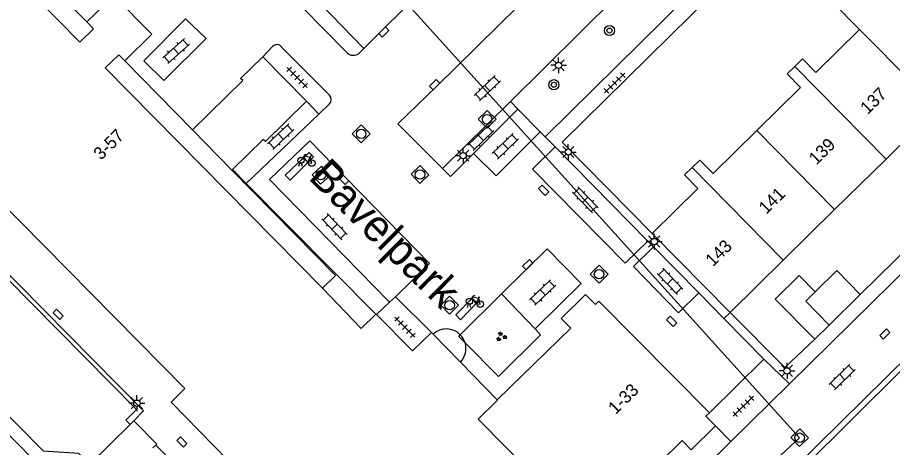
# Model space of a CAD drawing. Extents: x 128000 to 131008, y 398996 to 402500.
# Drawn here: x 129574.4 to 129643.6, y 399387 to 399421 of the extents above; entities that cross this region are included whole.
import ezdxf

# ---------------------------------------------------------------- set-up
doc = ezdxf.new("R2010")
doc.units = 0
for name, color, linetype in [('gg-afsc-erfafscheiding', 7, 'Continuous'), ('gg-anno-huisnummerreeks BGT', 7, 'Continuous'), ('gg-anno-openbare ruimte label', 7, 'Continuous'), ('gg-bbg-bijgebouw', 7, 'Continuous'), ('gg-bbg-gedigitaliseerde bebouwing', 7, 'Continuous'), ('gg-bbg-hoofdgebouw', 7, 'Continuous'), ('gg-bbg-onder overbouw', 7, 'Continuous'), ('gg-bbg-pand overbouw', 7, 'Continuous'), ('gg-bbg-tussenscheiding', 7, 'Continuous'), ('gg-knt-verharding', 7, 'Continuous'), ('gg-knt-verharding nz', 7, 'Continuous'), ('gg-kntw-beschoeiing', 7, 'Continuous'), ('gg-kntw-kademuur', 7, 'Continuous'), ('gg-kwrk-duiker nz buis', 7, 'Continuous'), ('gg-kwrk-kunstwerk niveau 01', 7, 'Continuous'), ('gt-grn-groengrens', 7, 'Continuous'), ('gt-grn-weggrens', 7, 'Continuous'), ('gt-symb-boom', 7, 'Continuous'), ('gt-symb-fietsenrek', 7, 'Continuous'), ('gt-symb-groenvak', 7, 'Continuous'), ('gt-symb-klinker verharding', 7, 'Continuous'), ('gt-symb-kolk', 7, 'Continuous'), ('gt-symb-lichtmast', 7, 'Continuous'), ('gt-symb-rioolschacht', 7, 'Continuous'), ('gt-symb-tegel verharding', 7, 'Continuous')]:
    doc.layers.add(name, color=color, linetype=linetype)

# ---------------------------------------------------------------- blocks, each defined once
blk = doc.blocks.new('gt0-KL1')
at = {"layer": 'gt-symb-klinker verharding'}
for p, q in [((-1.15, 0.3), (1.15, 0.3)), ((-1, -0.3), (-1, 0.3)), ((-0.5, 0.3), (-0.5, 0.45)), ((0, -0.3), (0, 0.3)), ((0.5, 0.3), (0.5, 0.45)), ((1, -0.3), (1, 0.3)), ((-1.15, -0.3), (1.15, -0.3)), ((-0.5, -0.45), (-0.5, -0.3)), ((0.5, -0.45), (0.5, -0.3))]:
    blk.add_line(p, q, dxfattribs=at)
blk = doc.blocks.new('gt0-LMAST')
at = {"layer": 'gt-symb-lichtmast'}
for p, q in [((-0.182, 0.173), (-0.447, 0.438)), ((-0.005, 0.246), (-0.005, 0.621)), ((0.172, 0.173), (0.437, 0.438)), ((-0.255, -0.004), (-0.63, -0.004)), ((-0.182, -0.181), (-0.447, -0.446)), ((-0.005, -0.254), (-0.005, -0.629)), ((0.437, -0.446), (0.172, -0.181)), ((0.245, -0.004), (0.62, -0.004))]:
    blk.add_line(p, q, dxfattribs=at)
blk.add_circle((-0.005, -0.004), 0.25, dxfattribs=at)
blk = doc.blocks.new('gt0-KOLK')
at = {"layer": 'gt-symb-kolk'}
blk.add_lwpolyline([(0, 0), (0.375, 0), (0.375, 0.4), (-0.375, 0.4), (-0.375, 0), (0, 0)], dxfattribs=at)
blk = doc.blocks.new('gt0-RS')
at = {"layer": 'gt-symb-rioolschacht'}
blk.add_lwpolyline([(-0.5, -0.5), (0.5, -0.5), (0.5, 0.5), (-0.5, 0.5)], close=True, dxfattribs=at)
blk.add_circle((0, 0), 0.375, dxfattribs=at)
blk = doc.blocks.new('gt0-TEG1')
at = {"layer": 'gt-symb-tegel verharding'}
for p, q in [((-1.125, 0), (1.125, 0)), ((-0.9, -0.25), (-0.9, 0.25)), ((-0.45, -0.25), (-0.45, 0.25)), ((0, -0.25), (0, 0.25)), ((0.45, -0.25), (0.45, 0.25)), ((0.9, -0.25), (0.9, 0.25))]:
    blk.add_line(p, q, dxfattribs=at)
blk = doc.blocks.new('gt0-BOOM')
at = {"layer": 'gt-symb-boom'}
for radius in [0.4, 0.2]:
    blk.add_circle((0, 0), radius, dxfattribs=at)
blk = doc.blocks.new('gt0-GRVAK')
at = {"layer": 'gt-symb-groenvak'}
for p, q in [((-0.11, 0.189), (-0.228, 0.24)), ((-0.182, 0.153), (0.088, 0.153)), ((-0.091, 0.211), (-0.156, 0.322)), ((-0.047, 0.214), (-0.047, 0.393)), ((-0.004, 0.211), (0.061, 0.322)), ((0.015, 0.189), (0.133, 0.24)), ((0.262, -0.052), (0.197, 0.059)), ((0.305, -0.049), (0.305, 0.13)), ((0.349, -0.052), (0.414, 0.059)), ((-0.245, -0.228), (-0.363, -0.177)), ((-0.318, -0.264), (-0.047, -0.264)), ((-0.226, -0.206), (-0.291, -0.095)), ((-0.183, -0.203), (-0.183, -0.024)), ((-0.139, -0.206), (-0.074, -0.095)), ((-0.12, -0.228), (-0.002, -0.177)), ((0.243, -0.074), (0.125, -0.023)), ((0.17, -0.11), (0.441, -0.11)), ((0.368, -0.074), (0.486, -0.023))]:
    blk.add_line(p, q, dxfattribs=at)
blk = doc.blocks.new('gt0-FREK')
at = {"layer": 'gt-symb-fietsenrek'}
for p, q in [((0.259, 0.762), (0.294, 0.823)), ((0.54, 0.335), (0.259, 0.762)), ((0.294, 0.823), (0.767, 0.714)), ((0.767, 0.714), (0.54, 0.335)), ((0.757, 0.841), (0.866, 0.816)), ((0.767, 0.714), (0.84, 0.822)), ((0.895, 0.252), (0.767, 0.714))]:
    blk.add_line(p, q, dxfattribs=at)
for points in [[(0.036, 0.476), (0.228, 0.708), (0.259, 0.762)], [(0.294, 0.823), (0.36, 0.937), (0.452, 0.935)], [(-0.124, 0), (-0.047, 0.312), (0.053, 0.312), (0.12, 0)], [(0.54, 0.335), (0.555, 0.305), (0.895, 0.252)]]:
    blk.add_lwpolyline(points, dxfattribs=at)
for centre in [(0.036, 0.476), (0.895, 0.252)]:
    blk.add_circle(centre, 0.252, dxfattribs=at)

msp = doc.modelspace()

# ---------------------------------------------------------------- linework, layer by layer
at = {"layer": 'gg-afsc-erfafscheiding'}
msp.add_lwpolyline([(129637.859, 399431.303), (129617.435, 399411.14), (129624.57, 399403.93)], dxfattribs=at)
at = {"layer": 'gg-bbg-bijgebouw'}
for p, q in [((129641.02, 399399.09), (129638.563, 399396.668)), ((129638.563, 399396.668), (129637.43, 399395.55))]:
    msp.add_line(p, q, dxfattribs=at)
for points in [[(129637.43, 399395.55), (129634.28, 399398.72), (129636.19, 399400.6), (129637.45, 399399.31)], [(129637.45, 399399.31), (129639.15, 399400.99), (129641.02, 399399.09)]]:
    msp.add_lwpolyline(points, dxfattribs=at)
at = {"layer": 'gg-bbg-gedigitaliseerde bebouwing'}
for points in [[(129642.899, 399426.268), (129638.815, 399422.243), (129640.953, 399420.073)], [(129635.846, 399417.146), (129636.45, 399417.74), (129637.5, 399416.67), (129640.953, 399420.073)], [(129632.824, 399412.064), (129636.29, 399415.48), (129635.24, 399416.55), (129635.846, 399417.146)], [(129628.32, 399409.73), (129629.37, 399408.66), (129632.824, 399412.064)]]:
    msp.add_lwpolyline(points, dxfattribs=at)
at = {"layer": 'gg-bbg-hoofdgebouw'}
for p, q in [((129579.303, 399419.066), (129572.744, 399425.731)), ((129593.759, 399417.916), (129597.231, 399414.397)), ((129647.129, 399413.821), (129643.05, 399409.806)), ((129627.726, 399409.146), (129628.32, 399409.73)), ((129643.05, 399409.806), (129638.987, 399405.807)), ((129591.366, 399408.988), (129591.321, 399408.944)), ((129638.987, 399405.807), (129634.925, 399401.809)), ((129630.72, 399397.67), (129624.57, 399403.93)), ((129634.925, 399401.809), (129630.72, 399397.67)), ((129602.748, 399397.493), (129602.715, 399397.526)), ((129607.229, 399395.945), (129607.106, 399396.077)), ((129618.138, 399396.415), (129612.303, 399390.746)), ((129612.303, 399390.746), (129609.39, 399393.734))]:
    msp.add_line(p, q, dxfattribs=at)
for points in [[(129607.92, 399368.88), (129592.23, 399384.8), (129591.06, 399385.93), (129586.52, 399390.57), (129587.6, 399391.64), (129570.88, 399408.6), (129569.81, 399407.55), (129544.23, 399433.51)], [(129579.837, 399420.666), (129581.981, 399422.764), (129584.984, 399419.695), (129582.842, 399417.593)], [(129579.303, 399419.066), (129580.375, 399420.116), (129579.837, 399420.666)], [(129588.193, 399412.138), (129592.173, 399416.036), (129592.012, 399416.2), (129593.759, 399417.916)], [(129597.231, 399414.397), (129593.98, 399411.189), (129593.8, 399411.372), (129591.366, 399408.988)], [(129624.57, 399403.93), (129628.17, 399407.48), (129627.12, 399408.55), (129627.726, 399409.146)], [(129602.715, 399397.526), (129601.552, 399396.397), (129598.482, 399399.579)], [(129620.063, 399398.307), (129619.294, 399399.088), (129617.37, 399397.195), (129618.138, 399396.415)], [(129629.08, 399389.72), (129620.33, 399398.57), (129620.063, 399398.307)], [(129607.106, 399396.077), (129605.598, 399394.622), (129602.748, 399397.493)], [(129629.576, 399388.678), (129628.812, 399389.456), (129629.08, 399389.72)], [(129619.597, 399380.291), (129626.925, 399387.53), (129627.644, 399386.793), (129629.576, 399388.678)]]:
    msp.add_lwpolyline(points, dxfattribs=at)
at = {"layer": 'gg-bbg-onder overbouw'}
for p, q in [((129598.482, 399399.579), (129581.309, 399417.028)), ((129591.321, 399408.944), (129588.193, 399412.138)), ((129607.229, 399395.945), (129609.39, 399393.734))]:
    msp.add_line(p, q, dxfattribs=at)
msp.add_lwpolyline([(129582.842, 399417.593), (129582.373, 399418.071), (129581.309, 399417.028)], dxfattribs=at)
at = {"layer": 'gg-bbg-pand overbouw'}
msp.add_line((129588.193, 399412.138), (129582.842, 399417.593), dxfattribs=at)
msp.add_lwpolyline([(129591.321, 399408.944), (129599.512, 399400.589), (129598.482, 399399.579)], dxfattribs=at)
for centre, radius, start, end in [((129608.284, 399394.813), 1.547, 44.56994, 132.98666), ((129608.29, 399394.819), 1.539, 16.81848, 44.57679), ((129608.284, 399394.814), 1.546, 315.67084, 16.92731)]:
    msp.add_arc(centre, radius, start, end, dxfattribs=at)
at = {"layer": 'gg-bbg-tussenscheiding'}
for p, q in [((129647.129, 399413.821), (129640.953, 399420.073)), ((129635.846, 399417.146), (129643.05, 399409.806)), ((129638.987, 399405.807), (129632.824, 399412.064)), ((129627.726, 399409.146), (129634.925, 399401.809))]:
    msp.add_line(p, q, dxfattribs=at)
for points in [[(129638.563, 399396.668), (129636.703, 399398.572), (129637.45, 399399.31)], [(129619.597, 399380.291), (129610.81, 399389.21), (129612.337, 399390.711), (129612.303, 399390.746)]]:
    msp.add_lwpolyline(points, dxfattribs=at)
at = {"layer": 'gg-knt-verharding'}
for p, q in [((129574.391, 399426.208), (129579.837, 399420.666)), ((129613.345, 399414.367), (129625.196, 399426.118)), ((129628.318, 399423.641), (129616.197, 399411.674)), ((129601.756, 399418.566), (129598.328, 399422.094)), ((129593.759, 399417.916), (129594.539, 399418.717)), ((129595.256, 399418.684), (129599.035, 399414.874)), ((129601.413, 399418.221), (129601.756, 399418.566)), ((129598.196, 399413.355), (129597.231, 399414.397)), ((129599.025, 399414.164), (129598.196, 399413.355)), ((129607.985, 399409.051), (129613.345, 399414.367)), ((129613.944, 399413.763), (129610.439, 399410.262)), ((129613.345, 399414.367), (129613.944, 399413.763)), ((129613.944, 399413.763), (129615.71, 399411.965)), ((129592.457, 399407.888), (129598.196, 399413.355)), ((129607.985, 399409.051), (129604.452, 399412.594)), ((129615.71, 399411.965), (129616.095, 399411.574)), ((129616.095, 399411.574), (129616.197, 399411.674)), ((129616.095, 399411.574), (129616.88, 399410.775)), ((129616.88, 399410.775), (129624.22, 399403.306)), ((129592.457, 399407.888), (129591.366, 399408.988)), ((129592.457, 399407.888), (129602.715, 399397.526)), ((129647.162, 399403.588), (129635.412, 399392.014)), ((129645.68, 399403.68), (129641.02, 399399.09)), ((129624.22, 399403.306), (129624.663, 399402.855)), ((129624.663, 399402.855), (129628.242, 399399.208)), ((129604.261, 399398.914), (129603.795, 399398.493)), ((129607.106, 399396.077), (129604.261, 399398.914)), ((129612.648, 399399.145), (129609.386, 399395.899)), ((129612.648, 399399.145), (129615.297, 399396.361)), ((129628.242, 399399.208), (129630.227, 399397.189)), ((129602.748, 399397.493), (129603.795, 399398.493)), ((129630.227, 399397.189), (129630.72, 399397.67)), ((129630.227, 399397.189), (129633.392, 399393.972)), ((129624.847, 399374.592), (129644.938, 399394.359)), ((129633.392, 399393.972), (129629.08, 399389.72)), ((129635.442, 399384.341), (129644.286, 399393.094)), ((129635.412, 399392.014), (129630.776, 399387.448)), ((129630.776, 399387.448), (129620.982, 399377.801))]:
    msp.add_line(p, q, dxfattribs=at)
for points in [[(129593.159, 399423.771), (129594.396, 399422.531), (129596.933, 399421.788), (129600.35, 399418.291)], [(129610.439, 399410.262), (129608.61, 399408.428), (129607.985, 399409.051)], [(129630.72, 399397.67), (129635.06, 399393.32), (129637.43, 399395.55)], [(129609.763, 399395.264), (129609.259, 399395.773), (129609.386, 399395.899)], [(129609.763, 399395.264), (129612.402, 399392.601), (129615.737, 399395.898), (129615.297, 399396.361)]]:
    msp.add_lwpolyline(points, dxfattribs=at)
for centre, radius, start, end in [((129594.884, 399418.409), 0.463, 36.52053, 138.2091), ((129600.914, 399418.752), 0.729, 219.27106, 313.19381), ((129598.657, 399414.524), 0.515, 315.57606, 42.81008)]:
    msp.add_arc(centre, radius, start, end, dxfattribs=at)
at = {"layer": 'gg-knt-verharding nz'}
for points in [[(129601.756, 399418.566), (129603.196, 399420.008), (129617.789, 399434.412)], [(129604.452, 399412.594), (129607.498, 399415.552), (129622.103, 399429.979)], [(129587.644, 399420.927), (129584.346, 399417.594), (129585.938, 399416.043), (129589.284, 399419.352), (129587.644, 399420.927)], [(129610.439, 399410.262), (129612.212, 399408.492), (129615.71, 399411.965)], [(129603.795, 399398.493), (129594.292, 399408.192), (129597.481, 399411.256), (129600.299, 399408.347), (129606.953, 399401.544), (129604.261, 399398.914)], [(129595.538, 399408.539), (129595.917, 399408.152), (129597.765, 399409.978), (129597.435, 399410.338), (129595.538, 399408.539)], [(129616.88, 399410.775), (129615.084, 399409.013), (129622.425, 399401.569), (129624.22, 399403.306)], [(129612.648, 399399.145), (129616.255, 399402.693), (129618.941, 399399.947), (129615.297, 399396.361)], [(129624.663, 399402.855), (129623.075, 399401.303), (129626.647, 399397.626), (129628.242, 399399.208)], [(129609.397, 399397.095), (129609.022, 399397.474), (129610.317, 399398.79), (129610.694, 399398.424), (129609.397, 399397.095)]]:
    msp.add_lwpolyline(points, dxfattribs=at)
at = {"layer": 'gg-kntw-beschoeiing'}
msp.add_lwpolyline([(129580.086, 399385.667), (129579.21, 399386.5), (129576.42, 399386.69), (129536.32, 399427.35), (129536.18, 399430.08), (129535.475, 399430.956)], dxfattribs=at)
at = {"layer": 'gg-kntw-kademuur'}
for points in [[(129583.27, 399388.796), (129582.93, 399389.14), (129583.78, 399389.98), (129542.75, 399431.58), (129541.87, 399430.73), (129538.654, 399434.007)], [(129542.74, 399432.07), (129584.337, 399389.864), (129583.57, 399389.09)], [(129585.296, 399387.148), (129592.069, 399380.311), (129591.828, 399380.075), (129591.593, 399380.314)]]:
    msp.add_lwpolyline(points, dxfattribs=at)
at = {"layer": 'gg-kwrk-duiker nz buis'}
msp.add_lwpolyline([(129615.05, 399361.691), (129616.414, 399363.039), (129618.86, 399371.667), (129636.22, 399387.749), (129597.355, 399430.815), (129596.207, 399432.389)], dxfattribs=at)
at = {"layer": 'gg-kwrk-kunstwerk niveau 01'}
for p, q in [((129583.27, 399388.796), (129583.57, 399389.09)), ((129580.086, 399385.667), (129583.27, 399388.796)), ((129585.081, 399386.938), (129585.296, 399387.148))]:
    msp.add_line(p, q, dxfattribs=at)
msp.add_lwpolyline([(129583.57, 399389.09), (129585.39, 399387.24), (129585.296, 399387.148)], dxfattribs=at)
at = {"layer": 'gt-grn-groengrens'}
msp.add_lwpolyline([(129579.164, 399384.761), (129578.595, 399385.392), (129575.991, 399385.629), (129535.526, 399426.632), (129535.543, 399429.806), (129534.931, 399430.434)], dxfattribs=at)
at = {"layer": 'gt-grn-weggrens'}
for p, q in [((129633.392, 399393.972), (129635.412, 399392.014)), ((129630.776, 399387.448), (129629.576, 399388.678))]:
    msp.add_line(p, q, dxfattribs=at)

# ---------------------------------------------------------------- block references
at = {"layer": 'gt-symb-boom'}
for p in [(129621.184, 399419.987), (129616.78, 399415.698)]:
    msp.add_blockref('gt0-BOOM', p, dxfattribs=at)
at = {"layer": 'gt-symb-fietsenrek'}
for p in [(129596.747, 399409.236), (129610.07, 399398.071)]:
    msp.add_blockref('gt0-FREK', p, dxfattribs=at)
at = {"layer": 'gt-symb-groenvak'}
msp.add_blockref('gt0-GRVAK', (129612.612, 399395.747), dxfattribs=at)
at = {"layer": 'gt-symb-klinker verharding'}
for p, rotation in [((129586.905, 399418.369), 41.714478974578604), ((129611.515, 399415.421), 43.78457174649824), ((129595.185, 399411.588), -136.4584176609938), ((129611.011, 399411.492), 43.82424319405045), ((129612.955, 399410.828), 43.78457174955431), ((129619.261, 399406.578), 133.9465895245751), ((129599.436, 399404.454), 133.7845717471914), ((129625.98, 399400.134), 133.9465895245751), ((129615.902, 399399.243), 43.78457174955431), ((129639.591, 399392.554), 44.51376743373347)]:
    msp.add_blockref('gt0-KL1', p, dxfattribs=dict(at, rotation=rotation))
at = {"layer": 'gt-symb-kolk'}
for p, rotation in [((129603.196, 399420.008), -134.67584063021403), ((129607.498, 399415.552), 44.27067303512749), ((129600.299, 399408.347), 134.3517020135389), ((129615.84, 399407.203), -45.567266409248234), ((129614.855, 399401.311), 44.35170201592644), ((129577.439, 399397.38), -45.405196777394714), ((129625.965, 399396.827), -45.567266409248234), ((129642.818, 399396.096), -135.48623256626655), ((129587.222, 399387.273), -45.364420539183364)]:
    msp.add_blockref('gt0-KOLK', p, dxfattribs=dict(at, rotation=rotation))
at = {"layer": 'gt-symb-lichtmast'}
for p in [(129617.161, 399417.242), (129617.928, 399410.372), (129609.613, 399410.082), (129624.723, 399403.287), (129635.229, 399393.045), (129583.811, 399390.484)]:
    msp.add_blockref('gt0-LMAST', p, dxfattribs=at)
at = {"layer": 'gt-symb-rioolschacht'}
for p, rotation in [((129611.509, 399412.959), 44.99999999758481), ((129601.551, 399411.808), 134.87852503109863), ((129598.363, 399408.533), -48.08093588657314), ((129606.198, 399408.585), 133.1759101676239), ((129620.358, 399400.692), -135.12147497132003), ((129608.541, 399398.241), -135.12147497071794), ((129636.22, 399387.749), 44.51376743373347)]:
    msp.add_blockref('gt0-RS', p, dxfattribs=dict(at, rotation=rotation))
at = {"layer": 'gt-symb-tegel verharding'}
for p, rotation in [((129596.484, 399416.269), -45.36442053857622), ((129621.592, 399415.833), 44.10862414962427), ((129605.003, 399396.501), -45.64829798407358), ((129631.769, 399390.247), 44.67584063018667)]:
    msp.add_blockref('gt0-TEG1', p, dxfattribs=dict(at, rotation=rotation))

# ---------------------------------------------------------------- texts
at = {"layer": 'gg-anno-huisnummerreeks BGT'}
for s, rotation, p in [('137', 44.5, (129641.603, 399413.293)), ('3-57', 44.5, (129580.968, 399409.679)), ('139', 44.5, (129637.535, 399409.289)), ('141', 44.5, (129633.575, 399405.391)), ('143', 44.5, (129629.365, 399401.248)), ('1-33', 44.7, (129621.67, 399389.537))]:
    msp.add_text(s, height=1, rotation=rotation, dxfattribs=at).set_placement(p)
at = {"layer": 'gg-anno-openbare ruimte label'}
msp.add_text('Bavelpark', height=2.5, rotation=315.4, dxfattribs=at).set_placement((129597.289, 399408.279))

doc.saveas('drawing.dxf')
